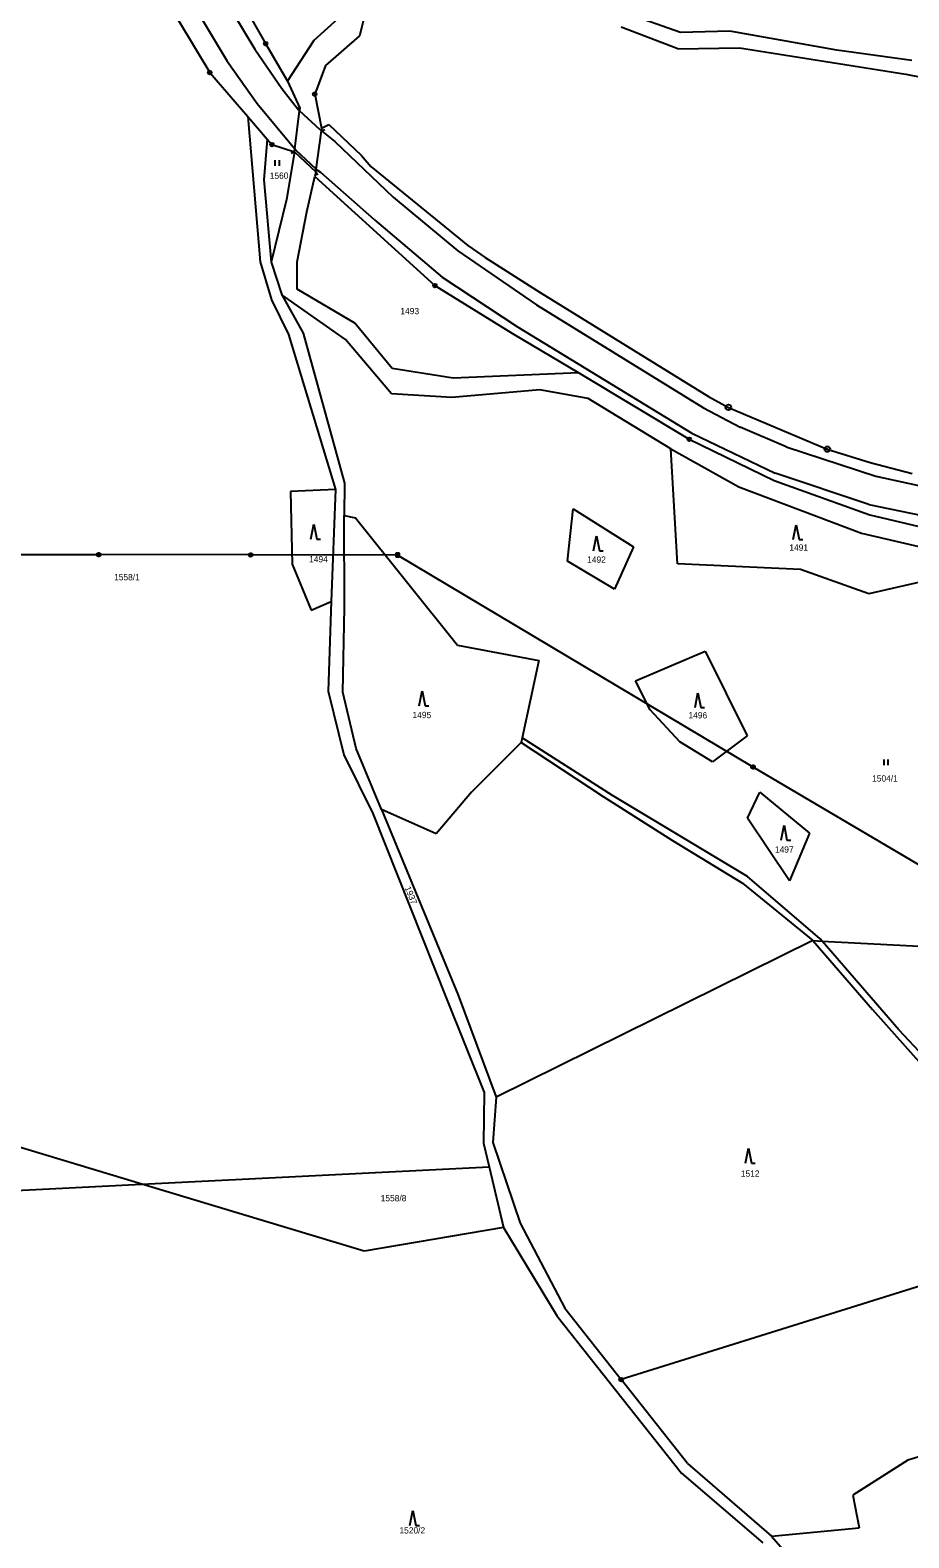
# Model space of a CAD drawing. Extents: x -795483 to -789093, y -1112258 to -1108741.
# Drawn here: x -792529.4 to -792291.7, y -1110985.2 to -1110577.6 of the extents above; entities that cross this region are included whole.
import ezdxf

# ---------------------------------------------------------------- set-up
doc = ezdxf.new("R2010")
doc.units = 0
for name, color, linetype in [('Popis vodovodních řadů', 7, 'Continuous'), ('Vrstva 1', 7, 'Continuous'), ('Vrstva 12', 7, 'Continuous'), ('Vrstva 14', 7, 'Continuous'), ('Vrstva 2', 7, 'Continuous'), ('Vrstva 23', 7, 'Continuous'), ('Vrstva 26', 7, 'Continuous'), ('Vrstva 28', 7, 'Continuous')]:
    doc.layers.add(name, color=color, linetype=linetype)

msp = doc.modelspace()

# ---------------------------------------------------------------- linework, layer by layer
at = {"layer": 'Popis vodovodních řadů'}
for p, q in [((-792456.47, -1110599.39), (-792456.79, -1110598.45)), ((-792450.58, -1110604.83), (-792449.65, -1110604.49)), ((-792457.87, -1110610.45), (-792458.74, -1110610.93)), ((-792452.09, -1110615.87), (-792451.63, -1110616.75))]:
    msp.add_line(p, q, dxfattribs=at)
at = {"layer": 'Vrstva 1'}
for p, q in [((-792491.25, -1110536.35), (-792465.65, -1110581.23)), ((-792507.87, -1110543.93), (-792480.76, -1110589.07)), ((-792437.55, -1110568.22), (-792440.31, -1110579.1)), ((-792452.56, -1110580.33), (-792446.01, -1110574.48)), ((-792459.73, -1110591.35), (-792452.56, -1110580.33)), ((-792440.31, -1110579.1), (-792449.46, -1110587.15)), ((-792465.65, -1110581.23), (-792459.73, -1110591.35)), ((-792449.46, -1110587.15), (-792452.37, -1110594.9)), ((-792480.76, -1110589.07), (-792470.5, -1110600.97)), ((-792459.73, -1110591.35), (-792456.38, -1110598.66)), ((-792452.37, -1110594.9), (-792450.51, -1110604.12)), ((-792457.77, -1110609.65), (-792456.47, -1110599.39)), ((-792456.38, -1110598.66), (-792456.47, -1110599.39)), ((-792470.5, -1110600.97), (-792467.1, -1110640.21)), ((-792470.5, -1110600.97), (-792465.27, -1110607.03)), ((-792451.99, -1110615.15), (-792450.58, -1110604.83)), ((-792450.51, -1110604.12), (-792450.58, -1110604.83)), ((-792450.51, -1110604.12), (-792448.52, -1110603.09)), ((-792448.52, -1110603.09), (-792439.7, -1110611.52)), ((-792465.27, -1110607.03), (-792466.16, -1110618.04)), ((-792465.27, -1110607.03), (-792463.97, -1110608.54)), ((-792463.97, -1110608.54), (-792457.87, -1110610.45)), ((-792457.87, -1110610.45), (-792459.97, -1110623.35)), ((-792457.87, -1110610.45), (-792457.77, -1110609.65)), ((-792457.87, -1110610.45), (-792452.09, -1110615.87)), ((-792439.7, -1110611.52), (-792437.22, -1110614.47)), ((-792452.09, -1110615.87), (-792452.39, -1110617.19)), ((-792452.09, -1110615.87), (-792451.99, -1110615.15)), ((-792437.22, -1110614.47), (-792411, -1110635.8)), ((-792466.16, -1110618.04), (-792464.15, -1110640.29)), ((-792454.54, -1110626.71), (-792452.39, -1110617.19)), ((-792452.39, -1110617.19), (-792419.88, -1110646.64)), ((-792459.97, -1110623.35), (-792464.15, -1110640.29)), ((-792457.17, -1110640.21), (-792454.54, -1110626.71)), ((-792411, -1110635.8), (-792406.28, -1110639.04)), ((-792467.1, -1110640.21), (-792464.08, -1110650.53)), ((-792464.15, -1110640.29), (-792461.3, -1110649.15)), ((-792457.11, -1110647.64), (-792457.17, -1110640.21)), ((-792406.28, -1110639.04), (-792391.37, -1110648.5)), ((-792444.03, -1110661.2), (-792461.3, -1110649.15)), ((-792461.3, -1110649.15), (-792455.51, -1110659.49)), ((-792441.55, -1110656.8), (-792457.11, -1110647.64)), ((-792419.88, -1110646.64), (-792398.87, -1110659.62)), ((-792391.37, -1110648.5), (-792345.88, -1110676.58)), ((-792464.08, -1110650.53), (-792459.47, -1110659.82)), ((-792431.4, -1110669.05), (-792441.55, -1110656.8)), ((-792459.47, -1110659.82), (-792446.72, -1110701.75)), ((-792455.51, -1110659.49), (-792444.28, -1110700.08)), ((-792431.64, -1110675.87), (-792444.03, -1110661.2)), ((-792398.87, -1110659.62), (-792380.96, -1110670.26)), ((-792414.89, -1110671.67), (-792431.4, -1110669.05)), ((-792380.96, -1110670.26), (-792414.89, -1110671.67)), ((-792380.96, -1110670.26), (-792351.07, -1110688.19)), ((-792415.28, -1110676.9), (-792431.64, -1110675.87)), ((-792391.49, -1110674.84), (-792415.28, -1110676.9)), ((-792378.41, -1110677.18), (-792391.49, -1110674.84)), ((-792356.04, -1110690.76), (-792378.41, -1110677.18)), ((-792345.88, -1110676.58), (-792340.49, -1110679.58)), ((-792340.49, -1110679.58), (-792313.73, -1110690.85)), ((-792351.07, -1110688.19), (-792328.12, -1110699.37)), ((-792356.04, -1110690.76), (-792337.67, -1110701.08)), ((-792354.21, -1110721.83), (-792356.04, -1110690.76)), ((-792313.73, -1110690.85), (-792302.13, -1110694.42)), ((-792302.13, -1110694.42), (-792290.77, -1110697.41)), ((-792446.72, -1110701.75), (-792458.94, -1110702.34)), ((-792458.94, -1110702.34), (-792458.51, -1110721.96)), ((-792446.72, -1110701.75), (-792447.94, -1110732.08)), ((-792444.28, -1110700.08), (-792444.46, -1110708.81)), ((-792337.67, -1110701.08), (-792304.48, -1110713.59)), ((-792328.12, -1110699.37), (-792302.25, -1110708.57)), ((-792444.46, -1110708.81), (-792441.32, -1110709.44)), ((-792444.28, -1110733.69), (-792444.46, -1110708.81)), ((-792441.32, -1110709.44), (-792413.76, -1110743.86)), ((-792384.03, -1110721.16), (-792382.49, -1110707.02)), ((-792382.49, -1110707.02), (-792366.2, -1110717.23)), ((-792302.25, -1110708.57), (-792274.02, -1110715.25)), ((-792304.48, -1110713.59), (-792275.84, -1110720.29)), ((-792366.2, -1110717.23), (-792371.33, -1110728.71)), ((-792458.51, -1110721.96), (-792453.31, -1110734.41)), ((-792371.33, -1110728.71), (-792384.03, -1110721.16)), ((-792321.02, -1110723.41), (-792354.21, -1110721.83)), ((-792302.49, -1110730.01), (-792321.02, -1110723.41)), ((-792277.61, -1110724.23), (-792302.49, -1110730.01)), ((-792453.31, -1110734.41), (-792447.94, -1110732.08)), ((-792447.94, -1110732.08), (-792448.76, -1110756.25)), ((-792444.74, -1110756.56), (-792444.28, -1110733.69)), ((-792413.76, -1110743.86), (-792391.79, -1110747.98)), ((-792365.59, -1110753.46), (-792346.77, -1110745.5)), ((-792346.77, -1110745.5), (-792335.39, -1110768.36)), ((-792391.79, -1110747.98), (-792396.23, -1110768.85)), ((-792361.69, -1110761.3), (-792365.59, -1110753.46)), ((-792448.76, -1110756.25), (-792444.54, -1110773.51)), ((-792441.14, -1110771.81), (-792444.74, -1110756.56)), ((-792353.66, -1110769.94), (-792361.69, -1110761.3)), ((-792434.35, -1110788.26), (-792441.14, -1110771.81)), ((-792396.51, -1110770.15), (-792410.01, -1110783.55)), ((-792396.23, -1110768.85), (-792396.51, -1110770.15)), ((-792344.83, -1110775.42), (-792353.66, -1110769.94)), ((-792335.39, -1110768.36), (-792344.83, -1110775.42)), ((-792444.54, -1110773.51), (-792436.65, -1110789.31)), ((-792410.01, -1110783.55), (-792419.56, -1110794.81)), ((-792335.28, -1110790.59), (-792332.01, -1110783.56)), ((-792332.01, -1110783.56), (-792318.54, -1110794.62)), ((-792419.56, -1110794.81), (-792434.35, -1110788.26)), ((-792434.35, -1110788.26), (-792413.59, -1110838.49)), ((-792436.65, -1110789.31), (-792416.68, -1110839.64)), ((-792323.93, -1110807.57), (-792335.28, -1110790.59)), ((-792318.54, -1110794.62), (-792323.93, -1110807.57)), ((-792317.68, -1110823.69), (-792403.33, -1110866.05)), ((-792317.68, -1110823.69), (-792301.47, -1110842.31)), ((-792317.68, -1110823.69), (-792315.15, -1110823.83)), ((-792315.15, -1110823.83), (-792288.9, -1110825.23)), ((-792416.68, -1110839.64), (-792406.56, -1110864.78)), ((-792413.59, -1110838.49), (-792403.33, -1110866.05)), ((-792301.47, -1110842.31), (-792278.9, -1110867.73)), ((-792406.56, -1110864.78), (-792406.75, -1110878.48)), ((-792403.33, -1110866.05), (-792404.22, -1110878.24)), ((-792499.13, -1110889.58), (-792547.75, -1110874.91)), ((-792406.75, -1110878.48), (-792405.22, -1110884.89)), ((-792404.22, -1110878.24), (-792396.84, -1110900.08)), ((-792499.13, -1110889.58), (-792405.22, -1110884.89)), ((-792405.22, -1110884.89), (-792401.29, -1110901.3)), ((-792546.47, -1110891.94), (-792499.13, -1110889.58)), ((-792439.04, -1110907.7), (-792499.13, -1110889.58)), ((-792401.29, -1110901.3), (-792439.04, -1110907.7)), ((-792401.29, -1110901.3), (-792386.84, -1110925.19)), ((-792396.84, -1110900.08), (-792384.75, -1110923.07)), ((-792240.75, -1110902.15), (-792369.49, -1110942.36)), ((-792386.84, -1110925.19), (-792353.2, -1110967.68)), ((-792384.75, -1110923.07), (-792369.49, -1110942.36)), ((-792351.51, -1110965.1), (-792369.49, -1110942.36)), ((-792238.88, -1110948.19), (-792291.96, -1110964.14)), ((-792351.51, -1110965.1), (-792328.81, -1110984.69)), ((-792291.96, -1110964.14), (-792306.85, -1110973.64)), ((-792353.2, -1110967.68), (-792331.14, -1110986.51)), ((-792306.85, -1110973.64), (-792305.09, -1110982.49)), ((-792328.81, -1110984.69), (-792305.09, -1110982.49)), ((-792328.81, -1110984.69), (-792320.46, -1110994.34))]:
    msp.add_line(p, q, dxfattribs=at)
at = {"layer": 'Vrstva 12'}
for p, q in [((-792568.18, -1110719.24), (-792510.79, -1110719.35)), ((-792469.68, -1110719.43), (-792510.79, -1110719.35)), ((-792429.97, -1110719.51), (-792469.68, -1110719.43)), ((-792333.8, -1110776.79), (-792429.97, -1110719.51)), ((-792236.8, -1110834.02), (-792333.8, -1110776.79))]:
    msp.add_line(p, q, dxfattribs=at)
at = {"layer": 'Vrstva 2'}
for p, q in [((-792492, -1110544.16), (-792468.54, -1110582.71)), ((-792498.14, -1110549.1), (-792476.08, -1110586)), ((-792353.42, -1110578.25), (-792368.28, -1110573.01)), ((-792354.18, -1110582.63), (-792369.45, -1110576.75)), ((-792340.13, -1110577.88), (-792353.42, -1110578.25)), ((-792311.16, -1110582.99), (-792340.13, -1110577.88)), ((-792468.54, -1110582.71), (-792461.27, -1110593.37)), ((-792354.18, -1110582.63), (-792337.44, -1110582.4)), ((-792337.44, -1110582.4), (-792312.4, -1110586.33)), ((-792290.86, -1110585.84), (-792311.16, -1110582.99)), ((-792476.08, -1110586), (-792467.95, -1110597.46)), ((-792312.4, -1110586.33), (-792292.51, -1110589.52)), ((-792292.51, -1110589.52), (-792276.64, -1110592.58)), ((-792461.27, -1110593.37), (-792456.79, -1110599.1)), ((-792467.95, -1110597.46), (-792457.77, -1110609.65)), ((-792456.79, -1110599.1), (-792456.47, -1110599.39)), ((-792450.92, -1110604.56), (-792456.47, -1110599.39)), ((-792450.92, -1110604.56), (-792450.58, -1110604.83)), ((-792450.58, -1110604.83), (-792446.94, -1110607.69)), ((-792446.94, -1110607.69), (-792431.17, -1110622.77)), ((-792457.46, -1110610.02), (-792457.77, -1110609.65)), ((-792451.99, -1110615.15), (-792457.46, -1110610.02)), ((-792451.68, -1110615.44), (-792451.99, -1110615.15)), ((-792450.69, -1110616.11), (-792451.68, -1110615.44)), ((-792436.19, -1110628.88), (-792450.69, -1110616.11)), ((-792431.17, -1110622.77), (-792413.66, -1110637.28)), ((-792436.19, -1110628.88), (-792417.89, -1110644.41)), ((-792413.66, -1110637.28), (-792392.35, -1110651.82)), ((-792417.89, -1110644.41), (-792397.54, -1110657.8)), ((-792392.35, -1110651.82), (-792347.23, -1110679.67)), ((-792397.54, -1110657.8), (-792350.35, -1110686.57)), ((-792347.23, -1110679.67), (-792337.26, -1110684.95)), ((-792324.89, -1110690.21), (-792337.26, -1110684.95)), ((-792350.35, -1110686.57), (-792327.82, -1110697.39)), ((-792324.89, -1110690.21), (-792300.64, -1110698.15)), ((-792302.49, -1110705.82), (-792327.82, -1110697.39)), ((-792300.64, -1110698.15), (-792281.95, -1110702.26)), ((-792302.49, -1110705.82), (-792274.94, -1110711.46)), ((-792396.51, -1110770.15), (-792374.4, -1110784.73)), ((-792371.88, -1110784.48), (-792396.23, -1110768.85)), ((-792374.4, -1110784.73), (-792355.62, -1110796.65)), ((-792335.29, -1110806.37), (-792371.88, -1110784.48)), ((-792355.62, -1110796.65), (-792336.66, -1110808.17)), ((-792336.66, -1110808.17), (-792317.68, -1110823.69)), ((-792315.66, -1110823.24), (-792335.29, -1110806.37)), ((-792315.15, -1110823.83), (-792315.66, -1110823.24)), ((-792294.37, -1110847.83), (-792315.15, -1110823.83)), ((-792294.37, -1110847.83), (-792277.38, -1110866.03))]:
    msp.add_line(p, q, dxfattribs=at)
at = {"layer": 'Vrstva 23'}
for p, q in [((-792463.04, -1110614.27), (-792463.04, -1110612.77)), ((-792462.04, -1110612.77), (-792462.04, -1110614.27)), ((-792453.44, -1110715.17), (-792452.64, -1110711.17)), ((-792452.64, -1110711.17), (-792451.84, -1110715.17)), ((-792376.94, -1110718.31), (-792376.14, -1110714.31)), ((-792376.14, -1110714.31), (-792375.34, -1110718.31)), ((-792322.98, -1110715.31), (-792322.18, -1110711.31)), ((-792322.18, -1110711.31), (-792321.38, -1110715.31)), ((-792451.84, -1110715.17), (-792450.84, -1110715.17)), ((-792375.34, -1110718.31), (-792374.34, -1110718.31)), ((-792321.38, -1110715.31), (-792320.38, -1110715.31)), ((-792424.1, -1110760.23), (-792423.3, -1110756.23)), ((-792423.3, -1110756.23), (-792422.5, -1110760.23)), ((-792349.52, -1110760.7), (-792348.72, -1110756.7)), ((-792348.72, -1110756.7), (-792347.92, -1110760.7)), ((-792422.5, -1110760.23), (-792421.5, -1110760.23)), ((-792347.92, -1110760.7), (-792346.92, -1110760.7)), ((-792298.33, -1110776.24), (-792298.33, -1110774.74)), ((-792297.33, -1110774.74), (-792297.33, -1110776.24)), ((-792326.24, -1110796.52), (-792325.44, -1110792.52)), ((-792325.44, -1110792.52), (-792324.64, -1110796.52)), ((-792324.64, -1110796.52), (-792323.64, -1110796.52)), ((-792335.85, -1110883.83), (-792335.05, -1110879.83)), ((-792335.05, -1110879.83), (-792334.25, -1110883.83)), ((-792334.25, -1110883.83), (-792333.25, -1110883.83)), ((-792426.65, -1110981.78), (-792425.85, -1110977.78)), ((-792425.85, -1110977.78), (-792425.05, -1110981.78)), ((-792425.05, -1110981.78), (-792424.05, -1110981.78))]:
    msp.add_line(p, q, dxfattribs=at)
at = {"layer": 'Vrstva 26'}
for p, q in [((-792511.19, -1110719.05), (-792511.09, -1110718.95)), ((-792511.09, -1110718.95), (-792510.89, -1110718.85)), ((-792510.89, -1110718.85), (-792510.69, -1110718.85)), ((-792510.69, -1110718.85), (-792510.49, -1110718.95)), ((-792510.49, -1110718.95), (-792510.39, -1110719.05)), ((-792470.08, -1110719.13), (-792469.98, -1110719.03)), ((-792469.98, -1110719.03), (-792469.78, -1110718.93)), ((-792469.78, -1110718.93), (-792469.58, -1110718.93)), ((-792469.58, -1110718.93), (-792469.38, -1110719.03)), ((-792469.38, -1110719.03), (-792469.28, -1110719.13)), ((-792429.47, -1110719.01), (-792430.47, -1110719.01)), ((-792430.47, -1110719.01), (-792430.47, -1110720.01)), ((-792429.47, -1110720.01), (-792429.47, -1110719.01)), ((-792511.29, -1110719.25), (-792511.19, -1110719.05)), ((-792511.29, -1110719.45), (-792511.29, -1110719.25)), ((-792511.19, -1110719.65), (-792511.29, -1110719.45)), ((-792511.09, -1110719.75), (-792511.19, -1110719.65)), ((-792511.09, -1110719.15), (-792511.09, -1110719.55)), ((-792511.09, -1110719.55), (-792510.89, -1110719.65)), ((-792510.89, -1110719.85), (-792511.09, -1110719.75)), ((-792510.89, -1110719.65), (-792510.89, -1110719.05)), ((-792510.89, -1110719.05), (-792510.69, -1110719.05)), ((-792510.69, -1110719.85), (-792510.89, -1110719.85)), ((-792510.69, -1110719.05), (-792510.69, -1110719.65)), ((-792510.69, -1110719.65), (-792510.49, -1110719.55)), ((-792510.49, -1110719.75), (-792510.69, -1110719.85)), ((-792510.49, -1110719.55), (-792510.49, -1110719.15)), ((-792510.39, -1110719.65), (-792510.49, -1110719.75)), ((-792510.39, -1110719.05), (-792510.29, -1110719.25)), ((-792510.29, -1110719.45), (-792510.39, -1110719.65)), ((-792510.29, -1110719.25), (-792510.29, -1110719.45)), ((-792470.18, -1110719.33), (-792470.08, -1110719.13)), ((-792470.18, -1110719.53), (-792470.18, -1110719.33)), ((-792470.08, -1110719.73), (-792470.18, -1110719.53)), ((-792469.98, -1110719.83), (-792470.08, -1110719.73)), ((-792469.98, -1110719.23), (-792469.98, -1110719.63)), ((-792469.98, -1110719.63), (-792469.78, -1110719.73)), ((-792469.78, -1110719.93), (-792469.98, -1110719.83)), ((-792469.78, -1110719.73), (-792469.78, -1110719.13)), ((-792469.78, -1110719.13), (-792469.58, -1110719.13)), ((-792469.58, -1110719.93), (-792469.78, -1110719.93)), ((-792469.58, -1110719.13), (-792469.58, -1110719.73)), ((-792469.58, -1110719.73), (-792469.38, -1110719.63)), ((-792469.38, -1110719.83), (-792469.58, -1110719.93)), ((-792469.38, -1110719.63), (-792469.38, -1110719.23)), ((-792469.28, -1110719.73), (-792469.38, -1110719.83)), ((-792469.28, -1110719.13), (-792469.18, -1110719.33)), ((-792469.18, -1110719.53), (-792469.28, -1110719.73)), ((-792469.18, -1110719.33), (-792469.18, -1110719.53)), ((-792430.47, -1110720.01), (-792430.27, -1110719.81)), ((-792430.47, -1110720.01), (-792429.47, -1110720.01)), ((-792429.67, -1110719.21), (-792430.27, -1110719.21)), ((-792430.27, -1110719.21), (-792430.27, -1110719.61)), ((-792430.27, -1110719.61), (-792429.87, -1110719.61)), ((-792430.27, -1110719.81), (-792429.67, -1110719.81)), ((-792429.87, -1110719.41), (-792430.17, -1110719.41)), ((-792429.87, -1110719.61), (-792429.87, -1110719.41)), ((-792429.67, -1110719.81), (-792429.67, -1110719.21)), ((-792334.3, -1110776.69), (-792334.2, -1110776.49)), ((-792334.3, -1110776.89), (-792334.3, -1110776.69)), ((-792334.2, -1110777.09), (-792334.3, -1110776.89)), ((-792334.2, -1110776.49), (-792334.1, -1110776.39)), ((-792334.1, -1110777.19), (-792334.2, -1110777.09)), ((-792334.1, -1110776.39), (-792333.9, -1110776.29)), ((-792334.1, -1110776.59), (-792334.1, -1110776.99)), ((-792334.1, -1110776.99), (-792333.9, -1110777.09)), ((-792333.9, -1110777.29), (-792334.1, -1110777.19)), ((-792333.9, -1110776.29), (-792333.7, -1110776.29)), ((-792333.9, -1110777.09), (-792333.9, -1110776.49)), ((-792333.9, -1110776.49), (-792333.7, -1110776.49)), ((-792333.7, -1110777.29), (-792333.9, -1110777.29)), ((-792333.7, -1110776.29), (-792333.5, -1110776.39)), ((-792333.7, -1110776.49), (-792333.7, -1110777.09)), ((-792333.7, -1110777.09), (-792333.5, -1110776.99)), ((-792333.5, -1110777.19), (-792333.7, -1110777.29)), ((-792333.5, -1110776.39), (-792333.4, -1110776.49)), ((-792333.5, -1110776.99), (-792333.5, -1110776.59)), ((-792333.4, -1110777.09), (-792333.5, -1110777.19)), ((-792333.4, -1110776.49), (-792333.3, -1110776.69)), ((-792333.3, -1110776.89), (-792333.4, -1110777.09)), ((-792333.3, -1110776.69), (-792333.3, -1110776.89))]:
    msp.add_line(p, q, dxfattribs=at)
at = {"layer": 'Vrstva 28'}
for centre, radius in [((-792465.65, -1110581.23), 0.5), ((-792465.65, -1110581.23), 0.01), ((-792480.76, -1110589.07), 0.5), ((-792480.76, -1110589.07), 0.01), ((-792452.37, -1110594.9), 0.5), ((-792452.37, -1110594.9), 0.01), ((-792463.97, -1110608.54), 0.5), ((-792463.97, -1110608.54), 0.01), ((-792419.88, -1110646.64), 0.5), ((-792419.88, -1110646.64), 0.01), ((-792340.49, -1110679.58), 0.75), ((-792340.49, -1110679.58), 0.01), ((-792351.07, -1110688.19), 0.5), ((-792351.07, -1110688.19), 0.01), ((-792313.73, -1110690.85), 0.75), ((-792313.73, -1110690.85), 0.01), ((-792369.49, -1110942.36), 0.5), ((-792369.49, -1110942.36), 0.01)]:
    msp.add_circle(centre, radius, dxfattribs=at)

# ---------------------------------------------------------------- texts
at = {"layer": 'Vrstva 14'}
for s, rotation, p in [('1560', 0.2056, (-792464.55, -1110617.78)), ('1937', 292.615, (-792428.1, -1110809.45))]:
    msp.add_text(s, height=1.7, rotation=rotation, dxfattribs=at).set_placement(p)
for s, p in [('1493', (-792429.21, -1110654.38)), ('1491', (-792324, -1110718.31)), ('1494', (-792453.89, -1110721.45)), ('1492', (-792378.7, -1110721.57)), ('1558/1', (-792506.65, -1110726.31)), ('1495', (-792425.93, -1110763.57)), ('1496', (-792351.29, -1110763.65)), ('1504/1', (-792301.61, -1110780.72)), ('1497', (-792327.9, -1110799.93)), ('1512', (-792337.12, -1110887.54)), ('1558/8', (-792434.54, -1110894.18)), ('1520/2', (-792429.47, -1110983.98))]:
    msp.add_text(s, height=1.7, dxfattribs=at).set_placement(p)

doc.saveas('drawing.dxf')
